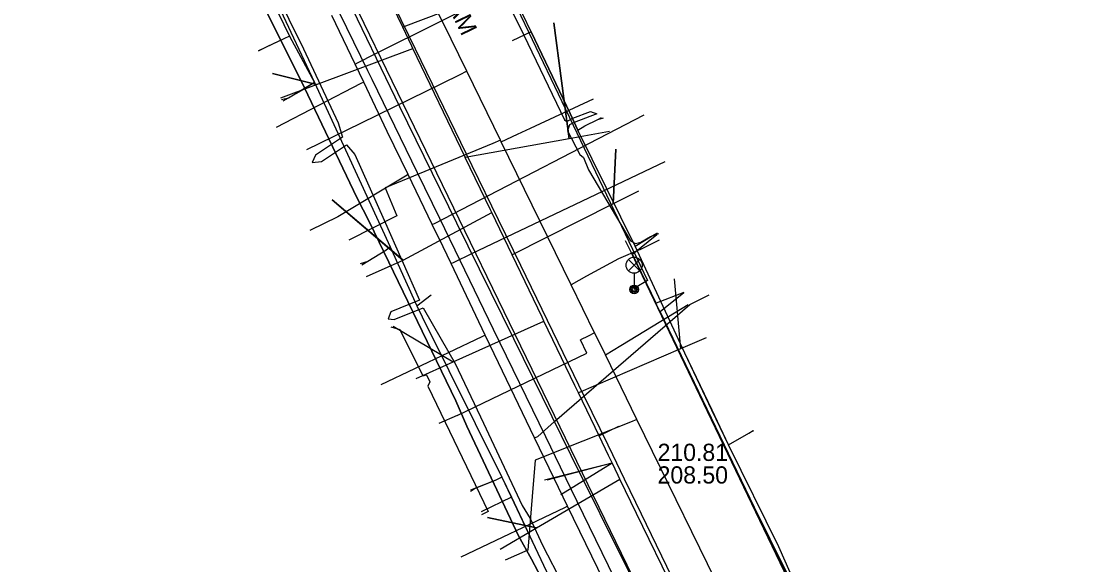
# Model space of a CAD drawing. Extents: x -595540 to -593988, y -1160850 to -1159202.
# Drawn here: x -595477.48 to -595427.83, y -1160151.03 to -1160125.79 of the extents above; entities that cross this region are included whole.
import ezdxf

# ---------------------------------------------------------------- set-up
doc = ezdxf.new("R2010")
doc.units = 0
for name, color, linetype in [('BKOM-ODVODNENI_trasa sítě', 7, 'Continuous'), ('BVK-JEDNOTNA_popisy', 7, 'Continuous'), ('BVK-JEDNOTNA_trasa sítě', 7, 'Continuous'), ('BVK-KANALIZACE_ vyřazená trasa sítě', 7, 'Continuous'), ('BVK-VODOVOD_trasa sítě', 7, 'Continuous'), ('BVK-VODOVOD_trasa zrušené sítě', 7, 'Continuous'), ('CETIN_kabel podzemní', 7, 'Continuous'), ('DESTOVA_trasa neprovozované sítě', 7, 'Continuous'), ('DSP-DESTOVA-BVK_trasa podzemní sítě', 7, 'Continuous'), ('DSP-JEDNOTNA-BVK_trasa sítě', 7, 'Continuous'), ('DSP-SDEL-VODAFONE_kabel', 7, 'Continuous'), ('EON-NN_kabel', 7, 'Continuous'), ('EON-NN_kabel zrušené sítě', 7, 'Continuous'), ('EON-SDEL_kabel', 7, 'Continuous'), ('INNOGY-STL_trasa sítě', 7, 'Continuous'), ('JEDNOTNA_trasa neprovozované sítě', 7, 'Continuous'), ('QUANTCOM_kabel', 7, 'Continuous'), ('TSB_kabel VO', 7, 'Continuous'), ('TSB_lampy VO', 7, 'Continuous')]:
    doc.layers.add(name, color=color, linetype=linetype)

msp = doc.modelspace()

# ---------------------------------------------------------------- linework, layer by layer
at = {"layer": 'BKOM-ODVODNENI_trasa sítě'}
msp.add_lwpolyline([(-595453.045, -1160147.095), (-595450.027, -1160146.295)], dxfattribs=at)
at = {"layer": 'BVK-JEDNOTNA_popisy'}
msp.add_line((-595447.908, -1160146.336), (-595447.908, -1160146.336), dxfattribs=at)
at = {"layer": 'BVK-JEDNOTNA_trasa sítě'}
for points in [[(-595448.89, -1160148.66), (-595449.659, -1160147.06), (-595449.741, -1160146.889), (-595450.027, -1160146.295), (-595450.192, -1160145.952), (-595450.625, -1160145.051), (-595451.591, -1160143.041), (-595451.751, -1160142.708), (-595453.188, -1160139.719), (-595453.276, -1160139.535), (-595454.667, -1160136.642), (-595454.672, -1160136.631), (-595455.614, -1160134.672), (-595455.672, -1160134.551), (-595456.845, -1160132.111), (-595456.851, -1160132.099), (-595459.277, -1160127.053), (-595459.333, -1160126.935), (-595459.753, -1160126.061), (-595459.771, -1160126.025), (-595462.214, -1160120.942)], [(-595429.099, -1160189.26), (-595433.007, -1160181.245), (-595433.251, -1160180.744), (-595433.427, -1160180.382), (-595436.728, -1160173.611), (-595436.779, -1160173.506), (-595437.07, -1160172.91), (-595437.209, -1160172.625), (-595443.423, -1160159.877), (-595443.474, -1160159.77), (-595443.834, -1160159.032), (-595443.913, -1160158.871), (-595445.273, -1160156.081), (-595445.328, -1160155.968), (-595448.89, -1160148.66)]]:
    msp.add_lwpolyline(points, dxfattribs=at)
at = {"layer": 'BVK-KANALIZACE_ vyřazená trasa sítě'}
for points in [[(-595448.653, -1160148.681), (-595449.441, -1160147.062), (-595449.996, -1160145.92), (-595450.211, -1160145.48), (-595451.317, -1160143.205), (-595452.779, -1160140.201), (-595454.271, -1160137.135), (-595455.303, -1160135.013), (-595456.524, -1160132.504), (-595459.162, -1160127.082), (-595459.473, -1160126.443), (-595461.975, -1160121.3), (-595461.988, -1160121.273), (-595464.583, -1160115.941), (-595466.433, -1160112.137), (-595466.827, -1160111.328), (-595468.306, -1160108.288)], [(-595429.479, -1160189.125), (-595429.44, -1160188.328), (-595436.285, -1160174.202), (-595436.286, -1160174.201), (-595437.005, -1160172.717), (-595437.005, -1160172.716), (-595443.263, -1160159.804), (-595443.686, -1160158.931), (-595445.134, -1160155.943), (-595448.653, -1160148.681)]]:
    msp.add_lwpolyline(points, dxfattribs=at)
at = {"layer": 'BVK-VODOVOD_trasa sítě'}
for points in [[(-595432.35, -1160186.15), (-595436.14, -1160178.35), (-595438.77, -1160172.96), (-595441.39, -1160167.55), (-595443.98, -1160162.11), (-595446.63, -1160156.7), (-595447.49, -1160154.95), (-595449.25, -1160151.35), (-595451.92, -1160145.96), (-595454.59, -1160140.54), (-595457.24, -1160135.16), (-595459.89, -1160129.76), (-595462.5, -1160124.33), (-595464.94, -1160119.35), (-595467.51, -1160114.01), (-595470.12, -1160108.63), (-595472.74, -1160103.26), (-595475.36, -1160097.79)], [(-595461.97, -1160127.77), (-595461.83, -1160127.7), (-595461.067, -1160127.316), (-595452.158, -1160122.86)], [(-595450.12, -1160152.38), (-595452.09, -1160148.32), (-595452.72, -1160147.02), (-595453.63, -1160145.14), (-595455.31, -1160141.65), (-595455.92, -1160140.37), (-595457.5, -1160137.04), (-595457.87, -1160136.27), (-595458.38, -1160135.22), (-595459.5, -1160132.91), (-595460.47, -1160130.9), (-595461.56, -1160128.62), (-595461.97, -1160127.77), (-595463.05, -1160125.52)], [(-595461.56, -1160128.62), (-595461.7, -1160128.68), (-595465.64, -1160130.72)], [(-595458.38, -1160135.22), (-595458.24, -1160135.16), (-595457.444, -1160134.742), (-595448.538, -1160130.138)], [(-595457.5, -1160137.04), (-595457.36, -1160136.97), (-595456.541, -1160136.579), (-595447.554, -1160132.306)], [(-595459.5, -1160132.91), (-595459.63, -1160132.98), (-595462.77, -1160134.87), (-595464.075, -1160135.499)], [(-595453.63, -1160145.14), (-595453.48, -1160145.07), (-595452.693, -1160144.386), (-595446.41, -1160138.94), (-595445.518, -1160138.492)], [(-595455.92, -1160140.37), (-595456.07, -1160140.44), (-595460.768, -1160142.676)], [(-595452.09, -1160148.32), (-595452.23, -1160148.39), (-595457.05, -1160150.687)]]:
    msp.add_lwpolyline(points, dxfattribs=at)
at = {"layer": 'BVK-VODOVOD_trasa zrušené sítě'}
for points in [[(-595432.31, -1160186.156), (-595433.192, -1160184.263), (-595524.778, -1159995.735)], [(-595433.868, -1160186.917), (-595436.928, -1160178.378), (-595438.283, -1160175.587), (-595445.031, -1160161.702), (-595447.757, -1160156.094), (-595448.452, -1160154.647), (-595451.652, -1160148.101), (-595452.425, -1160146.503), (-595453.105, -1160145.087), (-595455.53, -1160140.098), (-595457.083, -1160136.904), (-595458.029, -1160134.953), (-595459.068, -1160132.82), (-595461.169, -1160128.488), (-595461.37, -1160128.082), (-595463.662, -1160123.371), (-595463.864, -1160122.947), (-595466.366, -1160117.8), (-595469.881, -1160110.569), (-595470.158, -1160110.002), (-595474.698, -1160100.674), (-595474.984, -1160100.071)]]:
    msp.add_lwpolyline(points, dxfattribs=at)
at = {"layer": 'CETIN_kabel podzemní'}
for points in [[(-595474.29, -1160106.41), (-595463.85, -1160128.63)], [(-595469.64, -1160116.74), (-595468.39, -1160119.9), (-595466.3, -1160123.81), (-595465.01, -1160126.47)], [(-595453.78, -1160126.28), (-595456.49, -1160120.62)], [(-595465.01, -1160126.47), (-595465.54, -1160126.72), (-595466.45, -1160127.16)], [(-595465.01, -1160126.47), (-595463.85, -1160128.63)], [(-595453.78, -1160126.28), (-595454.66, -1160126.7)], [(-595453.78, -1160126.28), (-595451.97, -1160130.07), (-595451.62, -1160130.85)], [(-595464.368, -1160128.951), (-595465.32, -1160129.5)], [(-595463.85, -1160128.63), (-595464.368, -1160128.951)], [(-595463.85, -1160128.63), (-595460.34, -1160136.27)], [(-595451.62, -1160130.85), (-595451.29, -1160130.64), (-595450.69, -1160130.35), (-595450.51, -1160130.26)], [(-595448.95, -1160136.23), (-595451.62, -1160130.85)], [(-595448.95, -1160136.23), (-595448.16, -1160135.76), (-595447.91, -1160135.61)], [(-595460.34, -1160136.27), (-595460.54, -1160136.44), (-595461.38, -1160136.95), (-595461.65, -1160137.11)], [(-595460.34, -1160136.27), (-595459.62, -1160137.84), (-595459.1, -1160139.01)], [(-595445.38, -1160143.85), (-595446.64, -1160141.2), (-595448.95, -1160136.23)], [(-595459.1, -1160139.01), (-595458.43, -1160138.49)], [(-595459.1, -1160139.01), (-595458.85, -1160139.52), (-595455.14, -1160146.96)], [(-595444.61, -1160145.46), (-595445.38, -1160143.85)], [(-595444.61, -1160145.46), (-595443.66, -1160144.92), (-595443.44, -1160144.8)], [(-595440.88, -1160153.18), (-595441.22, -1160152.58), (-595442.28, -1160150.2), (-595444.61, -1160145.46)], [(-595455.14, -1160146.96), (-595455.43, -1160147.1), (-595456.6, -1160147.57)], [(-595455.14, -1160146.96), (-595454.7, -1160147.9)], [(-595454.7, -1160147.9), (-595456.11, -1160148.58)], [(-595454.7, -1160147.9), (-595453.48, -1160150.5), (-595451.48, -1160154.73)]]:
    msp.add_lwpolyline(points, dxfattribs=at)
at = {"layer": 'DESTOVA_trasa neprovozované sítě'}
for p, q in [((-595452.733, -1160125.852), (-595452.02, -1160131.24)), ((-595465.809, -1160128.218), (-595463.76, -1160128.72)), ((-595449.854, -1160131.724), (-595449.97, -1160134.27)), ((-595463.034, -1160134.082), (-595459.75, -1160136.88)), ((-595447.133, -1160137.755), (-595446.839, -1160141.008)), ((-595460.199, -1160139.953), (-595457.41, -1160141.61)), ((-595452.41, -1160147.77), (-595450.027, -1160146.295)), ((-595455.821, -1160148.838), (-595453.54, -1160149.32))]:
    msp.add_line(p, q, dxfattribs=at)
at = {"layer": 'DSP-DESTOVA-BVK_trasa podzemní sítě'}
msp.add_lwpolyline([(-595453.17, -1160147.09), (-595450.027, -1160146.295)], dxfattribs=at)
at = {"layer": 'DSP-JEDNOTNA-BVK_trasa sítě'}
for p, q in [((-595452.02, -1160131.24), (-595452.733, -1160125.852)), ((-595463.76, -1160128.72), (-595465.809, -1160128.218)), ((-595449.97, -1160134.27), (-595449.854, -1160131.724)), ((-595459.741, -1160136.88), (-595463.034, -1160134.082)), ((-595447.133, -1160137.755), (-595446.839, -1160141.008)), ((-595459.88, -1160140.12), (-595460.29, -1160140)), ((-595458.81, -1160142.28), (-595459.88, -1160140.12)), ((-595458.65, -1160142.21), (-595458.81, -1160142.28)), ((-595458.65, -1160142.21), (-595458.49, -1160142.54)), ((-595458.49, -1160142.54), (-595458.59, -1160142.737)), ((-595458.59, -1160142.737), (-595455.782, -1160148.564)), ((-595455.782, -1160148.564), (-595456.09, -1160148.712)), ((-595453.54, -1160149.32), (-595455.821, -1160148.838))]:
    msp.add_line(p, q, dxfattribs=at)
at = {"layer": 'DSP-SDEL-VODAFONE_kabel'}
for p, q in [((-595465.01, -1160126.47), (-595463.85, -1160128.63)), ((-595463.85, -1160128.63), (-595460.34, -1160136.27)), ((-595448.95, -1160136.23), (-595451.62, -1160130.85))]:
    msp.add_line(p, q, dxfattribs=at)
for points in [[(-595480.08, -1160095.17), (-595475.41, -1160104.91), (-595474.6, -1160106.55), (-595472.61, -1160110.39), (-595469.64, -1160116.74), (-595468.39, -1160119.9), (-595466.3, -1160123.81), (-595465.01, -1160126.47), (-595463.85, -1160128.63), (-595460.34, -1160136.27), (-595459.62, -1160137.84), (-595459.1, -1160139.01), (-595458.85, -1160139.52), (-595455.14, -1160146.96), (-595453.48, -1160150.5), (-595451.48, -1160154.73)], [(-595469.64, -1160116.74), (-595468.39, -1160119.9), (-595466.3, -1160123.81), (-595465.01, -1160126.47)], [(-595451.62, -1160130.85), (-595451.97, -1160130.07), (-595453.784, -1160126.278), (-595456.49, -1160120.62)], [(-595465.01, -1160126.47), (-595465.54, -1160126.72), (-595466.043, -1160126.96), (-595466.472, -1160127.165)], [(-595463.85, -1160128.63), (-595464.32, -1160128.91), (-595465.06, -1160129.35), (-595465.393, -1160129.441)], [(-595451.62, -1160130.85), (-595451.29, -1160130.64), (-595450.69, -1160130.35), (-595450.428, -1160130.274)], [(-595448.95, -1160136.23), (-595448.16, -1160135.76), (-595447.849, -1160135.648)], [(-595460.34, -1160136.27), (-595460.54, -1160136.44), (-595461.38, -1160136.95), (-595461.738, -1160137.059)], [(-595460.34, -1160136.27), (-595459.62, -1160137.84), (-595459.1, -1160139.01), (-595458.85, -1160139.52), (-595455.14, -1160146.96)], [(-595444.61, -1160145.46), (-595445.376, -1160143.853), (-595446.64, -1160141.2), (-595448.95, -1160136.23)], [(-595444.61, -1160145.46), (-595443.66, -1160144.92), (-595443.463, -1160144.804)], [(-595440.88, -1160153.18), (-595441.22, -1160152.58), (-595442.28, -1160150.2), (-595444.61, -1160145.46)], [(-595455.14, -1160146.96), (-595455.43, -1160147.1), (-595456.39, -1160147.49), (-595456.61, -1160147.634)], [(-595455.14, -1160146.96), (-595453.48, -1160150.5), (-595451.48, -1160154.73)]]:
    msp.add_lwpolyline(points, dxfattribs=at)
at = {"layer": 'EON-NN_kabel'}
for points in [[(-595466.39, -1160122.95), (-595464.37, -1160127.06), (-595462.75, -1160130.51), (-595462.557, -1160131.175), (-595463.811, -1160132), (-595463.96, -1160132.34), (-595463.535, -1160132.298), (-595462.37, -1160131.52), (-595461.98, -1160131.97), (-595460.62, -1160135.02), (-595458.978, -1160138.743), (-595460.314, -1160139.276), (-595460.433, -1160139.603), (-595460.156, -1160139.643), (-595458.8, -1160139.094), (-595457.96, -1160140.55), (-595457.32, -1160141.69), (-595456, -1160144.45), (-595454.2, -1160148.28), (-595453.83, -1160148.89), (-595453.25, -1160150.12), (-595452.32, -1160151.95)], [(-595455.9, -1160122.83), (-595454.13, -1160126.43), (-595452.234, -1160130.36), (-595452.123, -1160130.442), (-595451.851, -1160130.293), (-595451.027, -1160129.979), (-595450.73, -1160130.08), (-595451.78, -1160130.48), (-595452, -1160130.592), (-595452.088, -1160130.869), (-595451.519, -1160131.976), (-595451.356, -1160132.112), (-595451.12, -1160132.69), (-595449.16, -1160135.98), (-595448.94, -1160136.11), (-595448.68, -1160136.05), (-595448.243, -1160135.785), (-595447.951, -1160135.696)], [(-595427.828, -1160177), (-595429.343, -1160177.445), (-595430.496, -1160175.127), (-595432.213, -1160171.41), (-595439.174, -1160157.152), (-595437.908, -1160156.26), (-595439.397, -1160156.705), (-595439.977, -1160155.477), (-595441.419, -1160152.491), (-595447.793, -1160139.268), (-595446.69, -1160138.378), (-595447.969, -1160138.88), (-595449.073, -1160136.602), (-595447.951, -1160135.696)]]:
    msp.add_lwpolyline(points, dxfattribs=at)
at = {"layer": 'EON-NN_kabel zrušené sítě'}
msp.add_lwpolyline([(-595449.408, -1160135.974), (-595449.157, -1160136.492), (-595445.599, -1160143.906), (-595438.484, -1160158.736), (-595432.669, -1160170.651), (-595429.33, -1160177.626), (-595429.111, -1160177.61)], dxfattribs=at)
at = {"layer": 'EON-SDEL_kabel'}
msp.add_lwpolyline([(-595452.88, -1160152.441), (-595453.77, -1160150.781), (-595454.38, -1160149.691), (-595456.78, -1160144.601), (-595457.28, -1160143.421), (-595461.3, -1160135.111), (-595461.88, -1160133.971), (-595464.32, -1160128.871), (-595464.86, -1160127.781), (-595467.19, -1160123.131), (-595467.64, -1160121.961), (-595468.14, -1160120.851), (-595468.71, -1160119.751), (-595469.88, -1160117.251), (-595470.28, -1160116.051), (-595472.3, -1160111.811), (-595472.93, -1160110.761), (-595475.46, -1160105.421), (-595475.99, -1160104.251), (-595480.15, -1160095.771)], dxfattribs=at)
at = {"layer": 'INNOGY-STL_trasa sítě'}
for points in [[(-595444.486, -1160153.243), (-595448.866, -1160144.284), (-595450.337, -1160141.275), (-595450.829, -1160140.269), (-595450.833, -1160140.261), (-595451.926, -1160138.025), (-595455.173, -1160131.383), (-595455.208, -1160131.311), (-595456.773, -1160128.109), (-595457.876, -1160125.853), (-595459.386, -1160122.864), (-595460.698, -1160119.493), (-595461.981, -1160116.194), (-595463.197, -1160114.101), (-595464.497, -1160111.863), (-595464.897, -1160111.253), (-595465.051, -1160110.963), (-595466, -1160108.957), (-595466.224, -1160108.474), (-595469.322, -1160101.794), (-595469.565, -1160101.329), (-595472.049, -1160096.584)], [(-595456.773, -1160128.109), (-595457.138, -1160128.288), (-595461.712, -1160130.529), (-595464.232, -1160131.763)], [(-595455.173, -1160131.383), (-595454.423, -1160131.034), (-595453.813, -1160130.75), (-595452.453, -1160130.117), (-595450.894, -1160129.391)], [(-595455.208, -1160131.311), (-595455.569, -1160131.46), (-595460.568, -1160133.522), (-595460.023, -1160134.819), (-595462.261, -1160135.952)], [(-595448.715, -1160136.389), (-595447.824, -1160135.935)], [(-595448.715, -1160136.389), (-595449.731, -1160136.815), (-595451.211, -1160137.631), (-595451.926, -1160138.025)], [(-595450.337, -1160141.275), (-595449.616, -1160140.84), (-595447.765, -1160139.723), (-595446.481, -1160138.948)], [(-595450.833, -1160140.261), (-595451.142, -1160140.413), (-595451.486, -1160140.583)], [(-595457.22, -1160144.1), (-595451.196, -1160141.197), (-595451.486, -1160140.583)], [(-595457.22, -1160144.1), (-595458.08, -1160144.47)], [(-595448.866, -1160144.284), (-595449.169, -1160144.405), (-595453.599, -1160146.175), (-595453.734, -1160147.864), (-595453.934, -1160150.356), (-595454.989, -1160150.814)]]:
    msp.add_lwpolyline(points, dxfattribs=at)
at = {"layer": 'JEDNOTNA_trasa neprovozované sítě'}
msp.add_line((-595449.724, -1160144.618), (-595450.625, -1160145.051), dxfattribs=at)
for points in [[(-595453.682, -1160123.75), (-595455.02, -1160124.26), (-595459.753, -1160126.061)], [(-595465.414, -1160129.334), (-595463.76, -1160128.72), (-595459.277, -1160127.053)], [(-595450.136, -1160130.898), (-595452.02, -1160131.24), (-595456.845, -1160132.111)], [(-595448.802, -1160133.683), (-595449.97, -1160134.27), (-595454.672, -1160136.631)], [(-595461.434, -1160137.64), (-595459.741, -1160136.88), (-595455.614, -1160134.672)], [(-595459.129, -1160142.38), (-595457.41, -1160141.61), (-595453.188, -1160139.719)], [(-595445.649, -1160140.499), (-595446.839, -1160141.008), (-595451.591, -1160143.041)], [(-595455.228, -1160150.303), (-595453.54, -1160149.32), (-595449.659, -1160147.06)]]:
    msp.add_lwpolyline(points, dxfattribs=at)
at = {"layer": 'QUANTCOM_kabel'}
msp.add_lwpolyline([(-595480.15, -1160095.77), (-595475.99, -1160104.25), (-595475.46, -1160105.42), (-595472.93, -1160110.76), (-595472.3, -1160111.81), (-595470.28, -1160116.05), (-595469.88, -1160117.25), (-595468.71, -1160119.75), (-595468.14, -1160120.85), (-595467.64, -1160121.96), (-595467.19, -1160123.13), (-595464.86, -1160127.78), (-595464.32, -1160128.87), (-595461.88, -1160133.97), (-595461.3, -1160135.11), (-595457.28, -1160143.42), (-595456.78, -1160144.6), (-595454.38, -1160149.69), (-595453.77, -1160150.78), (-595452.88, -1160152.44)], dxfattribs=at)
at = {"layer": 'TSB_kabel VO'}
for points in [[(-595466.77, -1160099.81), (-595460.666, -1160112.635), (-595461.144, -1160112.786), (-595461.18, -1160112.86), (-595461.108, -1160112.9), (-595460.613, -1160112.744), (-595454.6, -1160124.82), (-595448.37, -1160137.82), (-595448.95, -1160138.17), (-595449, -1160138.24)], [(-595448.493, -1160137.857), (-595444.48, -1160146.23), (-595434.69, -1160165.95), (-595435.37, -1160166.31), (-595435.61, -1160166.48)]]:
    msp.add_lwpolyline(points, dxfattribs=at)
at = {"layer": 'TSB_lampy VO'}
for p, q in [((-595449.265, -1160137.38), (-595448.735, -1160136.85)), ((-595449.265, -1160136.85), (-595448.735, -1160137.38)), ((-595449.265, -1160137.38), (-595448.735, -1160136.85)), ((-595449.265, -1160136.85), (-595448.735, -1160137.38)), ((-595449, -1160137.49), (-595449, -1160138.24)), ((-595449, -1160137.49), (-595449, -1160138.24))]:
    msp.add_line(p, q, dxfattribs=at)
for centre, radius in [((-595449, -1160137.115), 0.375), ((-595449, -1160137.115), 0.375), ((-595449, -1160138.24), 0.2), ((-595449, -1160138.24), 0.2), ((-595449, -1160138.24), 0.145), ((-595449, -1160138.24), 0.145), ((-595449, -1160138.24), 0.0876), ((-595449, -1160138.24), 0.0876)]:
    msp.add_circle(centre, radius, dxfattribs=at)

# ---------------------------------------------------------------- texts
at = {"layer": 'BVK-JEDNOTNA_popisy'}
msp.add_text('DN 400 KAM', height=0.8, rotation=295.6738, dxfattribs=at).set_placement((-595459.691, -1160120.886))
for s, p in [('210.81', (-595447.908, -1160146.211)), ('208.50', (-595447.908, -1160147.261))]:
    msp.add_text(s, height=0.8, dxfattribs=at).set_placement(p)

doc.saveas('drawing.dxf')
